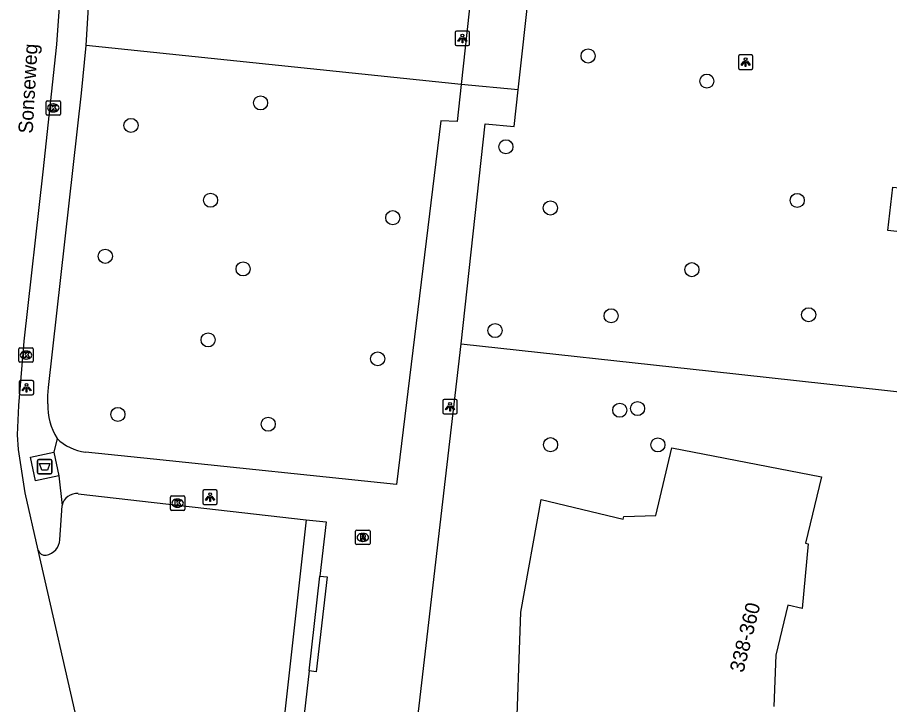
# Model space of a CAD drawing. Extents: x 162026 to 163499, y 387297 to 388169.
# Drawn here: x 162525.1 to 162585.7, y 388023 to 388070.7 of the extents above; entities that cross this region are included whole.
import ezdxf

# ---------------------------------------------------------------- set-up
doc = ezdxf.new("R2010")
doc.units = 0
for name, color, linetype in [('IMGEO_Afval_apart_plaats', 7, 'Continuous'), ('IMGEO_Boom', 7, 'Continuous'), ('IMGEO_Groenvoorziening', 7, 'Continuous'), ('IMGEO_Kolk', 7, 'Continuous'), ('IMGEO_Lichtpunt', 7, 'Continuous'), ('IMGEO_Openbare_ruimte_label', 7, 'Continuous'), ('IMGEO_Pand', 7, 'Continuous'), ('IMGEO_Pand_nummerreeks', 7, 'Continuous'), ('IMGEO_Parkeervlak_open', 7, 'Continuous'), ('IMGEO_Rijbaan_lokaal_open', 7, 'Continuous'), ('IMGEO_Rioolput', 7, 'Continuous'), ('IMGEO_Voetpad_gesloten', 7, 'Continuous'), ('IMGEO_Voetpad_open', 7, 'Continuous')]:
    doc.layers.add(name, color=color, linetype=linetype)

msp = doc.modelspace()

# ---------------------------------------------------------------- linework, layer by layer
at = {"layer": 'IMGEO_Afval_apart_plaats'}
for p, q in [((162526.52, 388039.087), (162526.52, 388039.887)), ((162526.52, 388039.887), (162526.52, 388039.087)), ((162526.62, 388039.987), (162527.41, 388039.987)), ((162527.41, 388039.987), (162526.62, 388039.987)), ((162527.51, 388039.887), (162527.51, 388039.087)), ((162527.51, 388039.087), (162527.51, 388039.887)), ((162527.41, 388038.987), (162526.62, 388038.987)), ((162526.62, 388038.987), (162527.41, 388038.987))]:
    msp.add_line(p, q, dxfattribs=at)
msp.add_lwpolyline([(162526.663, 388039.701), (162527.367, 388039.701), (162527.218, 388039.231), (162526.812, 388039.231), (162526.663, 388039.701)], dxfattribs=at)
for centre, start, end in [((162526.62, 388039.887), 90, 180), ((162526.62, 388039.887), 90, 180), ((162527.41, 388039.887), 0, 90), ((162527.41, 388039.887), 360, 90), ((162526.62, 388039.087), 180, 270), ((162526.62, 388039.087), 180, 270), ((162527.41, 388039.087), 270, 0), ((162527.41, 388039.087), 270, 0)]:
    msp.add_arc(centre, 0.1, start, end, dxfattribs=at)
at = {"layer": 'IMGEO_Boom'}
for centre in [(162564.757, 388068.002), (162573.005, 388066.256), (162542.014, 388064.742), (162533.011, 388063.182), (162559.054, 388061.697), (162538.535, 388057.985), (162579.285, 388057.973), (162562.138, 388057.447), (162551.189, 388056.771), (162531.227, 388054.09), (162540.794, 388053.212), (162571.966, 388053.163), (162580.077, 388050.032), (162566.359, 388049.959), (162558.295, 388048.935), (162538.366, 388048.287), (162550.144, 388046.97), (162566.955, 388043.399), (162568.193, 388043.517), (162532.102, 388043.111), (162542.545, 388042.426), (162562.151, 388041.007), (162569.607, 388040.993)]:
    msp.add_circle(centre, 0.489, dxfattribs=at)
at = {"layer": 'IMGEO_Groenvoorziening'}
for points in [[(162555.949, 388066.029), (162529.901, 388068.735)], [(162555.941, 388048), (162573.328, 388046.105), (162589.357, 388044.357)]]:
    msp.add_lwpolyline(points, dxfattribs=at)
at = {"layer": 'IMGEO_Kolk'}
for p, q in [((162527.113, 388063.97), (162527.113, 388064.822)), ((162527.188, 388064.896), (162528.04, 388064.896)), ((162527.601, 388064.676), (162527.626, 388064.676)), ((162528.114, 388064.822), (162528.114, 388063.97)), ((162528.04, 388063.896), (162527.188, 388063.896)), ((162527.624, 388064.116), (162527.599, 388064.116)), ((162525.223, 388046.805), (162525.223, 388047.657)), ((162525.298, 388047.731), (162526.15, 388047.731)), ((162525.711, 388047.511), (162525.736, 388047.511)), ((162526.224, 388047.657), (162526.224, 388046.805)), ((162525.734, 388046.951), (162525.709, 388046.951)), ((162526.15, 388046.731), (162525.298, 388046.731)), ((162535.748, 388036.521), (162535.748, 388037.373)), ((162535.823, 388037.447), (162536.675, 388037.447)), ((162536.236, 388037.227), (162536.261, 388037.227)), ((162536.749, 388037.373), (162536.749, 388036.521)), ((162536.259, 388036.667), (162536.234, 388036.667)), ((162536.675, 388036.447), (162535.823, 388036.447))]:
    msp.add_line(p, q, dxfattribs=at)
for points in [[(162527.113, 388063.97), (162527.113, 388064.822)], [(162527.188, 388064.896), (162528.04, 388064.896)], [(162527.434, 388064.596), (162527.557, 388064.596), (162527.557, 388064.445), (162527.687, 388064.596), (162527.851, 388064.596), (162527.705, 388064.445), (162527.858, 388064.196), (162527.706, 388064.196), (162527.621, 388064.36), (162527.557, 388064.293), (162527.557, 388064.196), (162527.434, 388064.196), (162527.434, 388064.596)], [(162528.114, 388064.822), (162528.114, 388063.97)], [(162528.04, 388063.896), (162527.188, 388063.896)], [(162525.223, 388046.805), (162525.223, 388047.657)], [(162525.298, 388047.731), (162526.15, 388047.731)], [(162526.224, 388047.657), (162526.224, 388046.805)], [(162525.544, 388047.431), (162525.667, 388047.431), (162525.667, 388047.28), (162525.797, 388047.431), (162525.961, 388047.431), (162525.815, 388047.28), (162525.968, 388047.031), (162525.816, 388047.031), (162525.731, 388047.195), (162525.667, 388047.128), (162525.667, 388047.031), (162525.544, 388047.031), (162525.544, 388047.431)], [(162526.15, 388046.731), (162525.298, 388046.731)], [(162535.748, 388036.521), (162535.748, 388037.373)], [(162535.823, 388037.447), (162536.675, 388037.447)], [(162536.749, 388037.373), (162536.749, 388036.521)], [(162536.069, 388037.147), (162536.192, 388037.147), (162536.192, 388036.996), (162536.322, 388037.147), (162536.486, 388037.147), (162536.34, 388036.996), (162536.493, 388036.747), (162536.341, 388036.747), (162536.256, 388036.911), (162536.192, 388036.844), (162536.192, 388036.747), (162536.069, 388036.747), (162536.069, 388037.147)], [(162536.675, 388036.447), (162535.823, 388036.447)]]:
    msp.add_lwpolyline(points, dxfattribs=at)
for centre, start, end in [((162527.19, 388064.82), 91.55205, 178.44795), ((162527.19, 388064.82), 91.55205, 178.44795), ((162528.038, 388064.82), 1.55205, 88.44795), ((162528.038, 388064.82), 1.55205, 88.44795), ((162527.19, 388063.972), 181.55205, 268.44795), ((162527.19, 388063.972), 181.55205, 268.44795), ((162528.038, 388063.972), 271.55205, 358.44795), ((162528.038, 388063.972), 271.55205, 358.44795), ((162525.3, 388047.655), 91.55205, 178.44795), ((162525.3, 388047.655), 91.55205, 178.44795), ((162526.148, 388047.655), 1.55205, 88.44795), ((162526.148, 388047.655), 1.55205, 88.44795), ((162525.3, 388046.807), 181.55205, 268.44795), ((162525.3, 388046.807), 181.55205, 268.44795), ((162526.148, 388046.807), 271.55205, 358.44795), ((162526.148, 388046.807), 271.55205, 358.44795), ((162535.825, 388037.371), 91.55205, 178.44795), ((162535.825, 388037.371), 91.55205, 178.44795), ((162536.673, 388037.371), 1.55205, 88.44795), ((162536.673, 388037.371), 1.55205, 88.44795), ((162535.825, 388036.523), 181.55205, 268.44795), ((162535.825, 388036.523), 181.55205, 268.44795), ((162536.673, 388036.523), 271.55205, 358.44795), ((162536.673, 388036.523), 271.55205, 358.44795)]:
    msp.add_arc(centre, 0.0765, start, end, dxfattribs=at)
for centre, major_axis, ratio, start_param, end_param in [((162527.6, 388064.396), (-0.387, 0.002), 0.722429, 4.712389, 7.853982), ((162527.625, 388064.396), (-0.39, 0.002), 0.717154, 1.570796, 4.712389), ((162525.71, 388047.231), (-0.387, 0.002), 0.722429, 4.712389, 7.853982), ((162525.735, 388047.231), (-0.39, 0.002), 0.717154, 1.570796, 4.712389), ((162536.235, 388036.947), (-0.387, 0.002), 0.722429, 4.712389, 7.853982), ((162536.26, 388036.947), (-0.39, 0.002), 0.717154, 1.570796, 4.712389)]:
    msp.add_ellipse(centre, major_axis=major_axis, ratio=ratio, start_param=start_param, end_param=end_param, dxfattribs=at)
at = {"layer": 'IMGEO_Lichtpunt'}
for p, q in [((162555.528, 388069.63), (162555.528, 388068.823)), ((162555.528, 388069.63), (162555.528, 388068.823)), ((162556.43, 388069.725), (162555.622, 388069.725)), ((162556.43, 388069.725), (162555.622, 388069.725)), ((162556.524, 388068.823), (162556.524, 388069.63)), ((162556.524, 388068.823), (162556.524, 388069.63)), ((162555.622, 388068.729), (162556.43, 388068.729)), ((162555.622, 388068.729), (162556.43, 388068.729)), ((162576.104, 388068.07), (162575.296, 388068.07)), ((162576.104, 388068.07), (162575.296, 388068.07)), ((162575.202, 388067.975), (162575.202, 388067.168)), ((162575.202, 388067.975), (162575.202, 388067.168)), ((162576.198, 388067.168), (162576.198, 388067.975)), ((162576.198, 388067.168), (162576.198, 388067.975)), ((162575.296, 388067.074), (162576.104, 388067.074)), ((162575.296, 388067.074), (162576.104, 388067.074)), ((162525.256, 388045.367), (162525.256, 388044.56)), ((162525.256, 388045.367), (162525.256, 388044.56)), ((162526.158, 388045.462), (162525.35, 388045.462)), ((162526.158, 388045.462), (162525.35, 388045.462)), ((162526.252, 388044.56), (162526.252, 388045.367)), ((162526.252, 388044.56), (162526.252, 388045.367)), ((162525.35, 388044.466), (162526.158, 388044.466)), ((162525.35, 388044.466), (162526.158, 388044.466)), ((162554.672, 388044.046), (162554.672, 388043.239)), ((162554.672, 388044.046), (162554.672, 388043.239)), ((162555.574, 388044.141), (162554.766, 388044.141)), ((162555.574, 388044.141), (162554.766, 388044.141)), ((162555.668, 388043.239), (162555.668, 388044.046)), ((162555.668, 388043.239), (162555.668, 388044.046)), ((162554.766, 388043.145), (162555.574, 388043.145)), ((162554.766, 388043.145), (162555.574, 388043.145)), ((162538.008, 388037.766), (162538.008, 388036.959)), ((162538.008, 388037.766), (162538.008, 388036.959)), ((162538.91, 388037.861), (162538.102, 388037.861)), ((162538.91, 388037.861), (162538.102, 388037.861)), ((162539.004, 388036.959), (162539.004, 388037.766)), ((162539.004, 388036.959), (162539.004, 388037.766)), ((162538.102, 388036.865), (162538.91, 388036.865)), ((162538.102, 388036.865), (162538.91, 388036.865))]:
    msp.add_line(p, q, dxfattribs=at)
for points in [[(162555.902, 388069.294), (162555.941, 388069.266), (162555.753, 388069.004), (162555.715, 388069.031), (162555.902, 388069.294)], [(162556.114, 388069.266), (162556.152, 388069.293), (162556.339, 388069.031), (162556.3, 388069.003), (162556.114, 388069.266)], [(162556.004, 388069.246), (162556.051, 388069.246), (162556.051, 388068.924), (162556.004, 388068.924), (162556.004, 388069.246)], [(162575.576, 388067.639), (162575.615, 388067.611), (162575.427, 388067.349), (162575.389, 388067.376), (162575.576, 388067.639)], [(162575.678, 388067.591), (162575.725, 388067.591), (162575.725, 388067.269), (162575.678, 388067.269), (162575.678, 388067.591)], [(162575.788, 388067.611), (162575.826, 388067.638), (162576.013, 388067.376), (162575.974, 388067.348), (162575.788, 388067.611)], [(162525.63, 388045.031), (162525.669, 388045.003), (162525.481, 388044.741), (162525.443, 388044.768), (162525.63, 388045.031)], [(162525.842, 388045.003), (162525.88, 388045.03), (162526.067, 388044.768), (162526.028, 388044.74), (162525.842, 388045.003)], [(162525.732, 388044.983), (162525.779, 388044.983), (162525.779, 388044.661), (162525.732, 388044.661), (162525.732, 388044.983)], [(162555.046, 388043.71), (162555.085, 388043.682), (162554.897, 388043.42), (162554.859, 388043.447), (162555.046, 388043.71)], [(162555.148, 388043.662), (162555.195, 388043.662), (162555.195, 388043.34), (162555.148, 388043.34), (162555.148, 388043.662)], [(162555.258, 388043.682), (162555.296, 388043.709), (162555.483, 388043.447), (162555.444, 388043.419), (162555.258, 388043.682)], [(162538.382, 388037.43), (162538.421, 388037.402), (162538.233, 388037.14), (162538.195, 388037.167), (162538.382, 388037.43)], [(162538.484, 388037.382), (162538.531, 388037.382), (162538.531, 388037.06), (162538.484, 388037.06), (162538.484, 388037.382)], [(162538.594, 388037.402), (162538.632, 388037.429), (162538.819, 388037.167), (162538.78, 388037.139), (162538.594, 388037.402)]]:
    msp.add_lwpolyline(points, dxfattribs=at)
for centre in [(162556.027, 388069.428), (162575.701, 388067.773), (162525.755, 388045.165), (162555.171, 388043.844), (162538.507, 388037.564)]:
    msp.add_circle(centre, 0.0994, dxfattribs=at)
for centre, start, end in [((162555.622, 388069.63), 90, 180), ((162555.622, 388069.63), 90, 180), ((162556.43, 388069.63), 0, 90), ((162556.43, 388069.63), 0, 90), ((162555.622, 388068.823), 180, 270), ((162555.622, 388068.823), 180, 270), ((162556.43, 388068.823), 270, 0), ((162556.43, 388068.823), 270, 360), ((162575.296, 388067.975), 90, 180), ((162575.296, 388067.975), 90, 180), ((162576.104, 388067.975), 0, 90), ((162576.104, 388067.975), 0, 90), ((162575.296, 388067.168), 180, 270), ((162575.296, 388067.168), 180, 270), ((162576.104, 388067.168), 270, 0), ((162576.104, 388067.168), 270, 360), ((162525.35, 388045.367), 90, 180), ((162525.35, 388045.367), 90, 180), ((162526.158, 388045.367), 0, 90), ((162526.158, 388045.367), 0, 90), ((162525.35, 388044.56), 180, 270), ((162525.35, 388044.56), 180, 270), ((162526.158, 388044.56), 270, 0), ((162526.158, 388044.56), 270, 360), ((162554.766, 388044.046), 90, 180), ((162554.766, 388044.046), 90, 180), ((162555.574, 388044.046), 0, 90), ((162555.574, 388044.046), 0, 90), ((162554.766, 388043.239), 180, 270), ((162554.766, 388043.239), 180, 270), ((162555.574, 388043.239), 270, 0), ((162555.574, 388043.239), 270, 360), ((162538.102, 388037.766), 90, 180), ((162538.102, 388037.766), 90, 180), ((162538.91, 388037.766), 0, 90), ((162538.91, 388037.766), 0, 90), ((162538.102, 388036.959), 180, 270), ((162538.102, 388036.959), 180, 270), ((162538.91, 388036.959), 270, 0), ((162538.91, 388036.959), 270, 360)]:
    msp.add_arc(centre, 0.0946, start, end, dxfattribs=at)
at = {"layer": 'IMGEO_Pand'}
for points in [[(162569.462, 388036.092), (162570.585, 388040.779), (162580.966, 388038.781), (162579.859, 388034.16), (162580.036, 388034.121), (162579.623, 388029.624), (162578.621, 388029.864), (162577.787, 388026.381), (162577.66, 388022.825)], [(162559.742, 388019.617), (162560.088, 388029.366), (162561.498, 388037.208), (162567.205, 388035.84), (162567.249, 388036.016), (162569.462, 388036.092)]]:
    msp.add_lwpolyline(points, dxfattribs=at)
at = {"layer": 'IMGEO_Parkeervlak_open'}
msp.add_lwpolyline([(162545.186, 388035.79), (162541.947, 388006.653)], dxfattribs=at)
at = {"layer": 'IMGEO_Rijbaan_lokaal_open'}
for points in [[(162526.566, 388033.683), (162525.654, 388037.661), (162525.194, 388040.678), (162525.125, 388041.683), (162525.216, 388043.739), (162525.583, 388048.196), (162526.908, 388059.95), (162527.85, 388068.796), (162528.544, 388078.588)], [(162532.443, 388007.937), (162526.566, 388033.683)]]:
    msp.add_lwpolyline(points, dxfattribs=at)
at = {"layer": 'IMGEO_Rioolput'}
for p, q in [((162548.612, 388034.142), (162548.612, 388034.994)), ((162548.687, 388035.068), (162549.539, 388035.068)), ((162549.1, 388034.848), (162549.125, 388034.848)), ((162549.613, 388034.994), (162549.613, 388034.142)), ((162549.123, 388034.288), (162549.098, 388034.288)), ((162549.539, 388034.068), (162548.687, 388034.068))]:
    msp.add_line(p, q, dxfattribs=at)
for points in [[(162548.612, 388034.142), (162548.612, 388034.994)], [(162548.687, 388035.068), (162549.539, 388035.068)], [(162549.201, 388034.766), (162548.949, 388034.768), (162548.949, 388034.368)], [(162549.613, 388034.994), (162549.613, 388034.142)], [(162548.949, 388034.368), (162549.073, 388034.368), (162549.073, 388034.53), (162549.084, 388034.53)], [(162549.127, 388034.687), (162549.073, 388034.687), (162549.073, 388034.606)], [(162549.073, 388034.606), (162549.125, 388034.606)], [(162549.131, 388034.501), (162549.202, 388034.368), (162549.342, 388034.368), (162549.277, 388034.494)], [(162549.539, 388034.068), (162548.687, 388034.068)]]:
    msp.add_lwpolyline(points, dxfattribs=at)
for centre, radius, start, end in [((162548.689, 388034.992), 0.0765, 91.55205, 178.44795), ((162548.689, 388034.992), 0.0765, 91.55205, 178.44795), ((162549.2, 388034.656), 0.109, 350.36119, 89.41601), ((162549.537, 388034.992), 0.0765, 1.55205, 88.44795), ((162549.537, 388034.992), 0.0765, 1.55205, 88.44795), ((162548.689, 388034.144), 0.0765, 181.55205, 268.44795), ((162548.689, 388034.144), 0.0765, 181.55205, 268.44795), ((162549.083, 388034.477), 0.0533, 26.02933, 88.69889), ((162549.109, 388034.795), 0.19, 274.7715, 282.96867), ((162549.133, 388034.591), 0.0964, 77.00612, 93.18647), ((162549.147, 388034.648), 0.0378, 276.66336, 79.67722), ((162549.198, 388034.656), 0.112, 277.58423, 350.98172), ((162549.182, 388034.441), 0.108, 29.51342, 73.79051), ((162549.537, 388034.144), 0.0765, 271.55205, 358.44795), ((162549.537, 388034.144), 0.0765, 271.55205, 358.44795)]:
    msp.add_arc(centre, radius, start, end, dxfattribs=at)
for centre, major_axis, ratio, start_param, end_param in [((162549.099, 388034.568), (-0.387, 0.002), 0.722429, 4.712389, 7.853982), ((162549.124, 388034.568), (-0.39, 0.002), 0.717154, 1.570796, 4.712389)]:
    msp.add_ellipse(centre, major_axis=major_axis, ratio=ratio, start_param=start_param, end_param=end_param, dxfattribs=at)
at = {"layer": 'IMGEO_Voetpad_gesloten'}
for points in [[(162528, 388038.834), (162526.368, 388038.497), (162526.029, 388040.141), (162527.661, 388040.478)], [(162527.661, 388040.478), (162528, 388038.834)]]:
    msp.add_lwpolyline(points, dxfattribs=at)
at = {"layer": 'IMGEO_Voetpad_open'}
for points in [[(162529.901, 388068.735), (162530.494, 388078.656), (162531.985, 388107.084)], [(162560.433, 388107.212), (162555.949, 388066.029)], [(162559.895, 388065.653), (162563.074, 388094.316)], [(162527.23, 388043.851), (162527.244, 388044.414), (162527.278, 388044.975), (162529.58, 388065.411), (162529.901, 388068.735)], [(162555.949, 388066.029), (162555.668, 388063.444), (162554.538, 388063.49), (162551.453, 388038.231), (162534.577, 388040.002), (162529.843, 388040.497)], [(162555.941, 388048), (162557.618, 388063.29), (162559.613, 388063.107), (162559.895, 388065.653)], [(162559.895, 388065.653), (162555.949, 388066.029)], [(162588.653, 388056.692), (162588.524, 388055.553), (162585.584, 388055.885), (162585.924, 388058.9), (162588.856, 388058.596), (162588.727, 388057.347)], [(162551.619, 388010.384), (162551.947, 388013.501), (162555.941, 388048)], [(162527.874, 388041.447), (162527.661, 388040.478)], [(162528, 388038.834), (162528.229, 388036.795)], [(162529.341, 388037.605), (162545.186, 388035.79)], [(162528.073, 388034.411), (162528.229, 388036.795)], [(162545.186, 388035.79), (162546.565, 388035.639), (162546.135, 388031.888)], [(162546.135, 388031.888), (162546.631, 388031.832), (162545.876, 388025.235), (162545.38, 388025.291)], [(162545.38, 388025.291), (162546.135, 388031.888)], [(162545.38, 388025.291), (162544.969, 388021.678)]]:
    msp.add_lwpolyline(points, dxfattribs=at)
for centre, radius, start, end in [((162531.33, 388043.661), 4.105, 177.34979, 212.64355), ((162530.193, 388043.738), 3.26, 224.6528, 263.83459), ((162529.238, 388036.578), 1.033, 84.29775, 167.84274), ((162526.904, 388034.489), 1.172, 280.8909, 356.18764), ((162527.046, 388033.835), 0.503, 197.57825, 279.05818)]:
    msp.add_arc(centre, radius, start, end, dxfattribs=at)

# ---------------------------------------------------------------- texts
at = {"layer": 'IMGEO_Openbare_ruimte_label'}
msp.add_text('Sonseweg', height=1, rotation=86.73115, dxfattribs=at).set_placement((162526.18, 388062.594))
at = {"layer": 'IMGEO_Pand_nummerreeks'}
msp.add_text('338-360', height=1, rotation=75.96376, dxfattribs=at).set_placement((162575.544, 388025.129))

doc.saveas('drawing.dxf')
